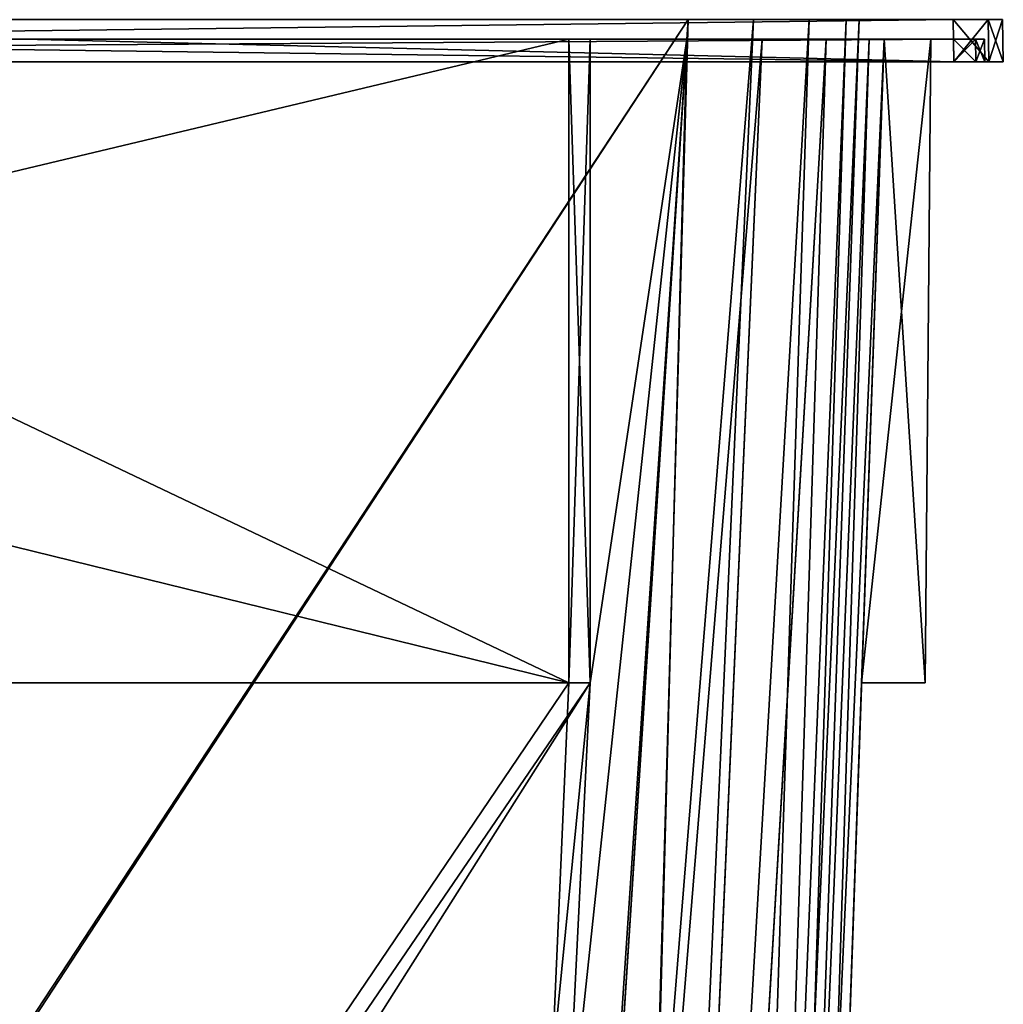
# Model space of a CAD drawing. Header units: millimetres. Extents: x -294 to 294, y -42 to 416.
# Tile 322 of 364: x 169 to 238, y 257 to 327. Entities that reach past the tile are written whole.
import ezdxf

# ---------------------------------------------------------------- set-up
doc = ezdxf.new("R2010")
doc.units = ezdxf.units.MM
doc.header["$LTSCALE"] = 65.185185
for name, color, linetype in [('1940', 7, 'CONTINUOUS'), ('1943', 7, 'CONTINUOUS'), ('1954', 7, 'CONTINUOUS'), ('1988', 7, 'CONTINUOUS'), ('2004', 7, 'CONTINUOUS'), ('2034', 7, 'CONTINUOUS'), ('2035', 7, 'CONTINUOUS'), ('2036', 7, 'CONTINUOUS'), ('2037', 7, 'CONTINUOUS'), ('2038', 7, 'CONTINUOUS'), ('2039', 7, 'CONTINUOUS'), ('2040', 7, 'CONTINUOUS'), ('2041', 7, 'CONTINUOUS'), ('2042', 7, 'CONTINUOUS'), ('2043', 7, 'CONTINUOUS'), ('2046', 7, 'CONTINUOUS'), ('2085', 7, 'CONTINUOUS'), ('2120', 7, 'CONTINUOUS'), ('2270', 7, 'CONTINUOUS'), ('2271', 7, 'CONTINUOUS'), ('2276', 7, 'CONTINUOUS'), ('2287', 7, 'CONTINUOUS'), ('2291', 7, 'CONTINUOUS'), ('2292', 7, 'CONTINUOUS'), ('2293', 7, 'CONTINUOUS'), ('2294', 7, 'CONTINUOUS'), ('2313', 7, 'CONTINUOUS'), ('2314', 7, 'CONTINUOUS'), ('2315', 7, 'CONTINUOUS'), ('2316', 7, 'CONTINUOUS'), ('2317', 7, 'CONTINUOUS'), ('2318', 7, 'CONTINUOUS'), ('2319', 7, 'CONTINUOUS'), ('2320', 7, 'CONTINUOUS'), ('2323', 7, 'CONTINUOUS'), ('2328', 7, 'CONTINUOUS'), ('2330', 7, 'CONTINUOUS'), ('2331', 7, 'CONTINUOUS'), ('3634', 7, 'CONTINUOUS'), ('3635', 7, 'CONTINUOUS'), ('3640', 7, 'CONTINUOUS'), ('3651', 7, 'CONTINUOUS'), ('3655', 7, 'CONTINUOUS'), ('3656', 7, 'CONTINUOUS'), ('3657', 7, 'CONTINUOUS'), ('3658', 7, 'CONTINUOUS'), ('3677', 7, 'CONTINUOUS'), ('3678', 7, 'CONTINUOUS'), ('3679', 7, 'CONTINUOUS'), ('3680', 7, 'CONTINUOUS'), ('3681', 7, 'CONTINUOUS'), ('3682', 7, 'CONTINUOUS'), ('3683', 7, 'CONTINUOUS'), ('3684', 7, 'CONTINUOUS'), ('3687', 7, 'CONTINUOUS'), ('3692', 7, 'CONTINUOUS'), ('3694', 7, 'CONTINUOUS'), ('3695', 7, 'CONTINUOUS'), ('3723', 7, 'CONTINUOUS'), ('3727', 7, 'CONTINUOUS'), ('3738', 7, 'CONTINUOUS'), ('3771', 7, 'CONTINUOUS'), ('3787', 7, 'CONTINUOUS'), ('3817', 7, 'CONTINUOUS'), ('3818', 7, 'CONTINUOUS'), ('3819', 7, 'CONTINUOUS'), ('3820', 7, 'CONTINUOUS'), ('3821', 7, 'CONTINUOUS'), ('3822', 7, 'CONTINUOUS'), ('3823', 7, 'CONTINUOUS'), ('3824', 7, 'CONTINUOUS'), ('3825', 7, 'CONTINUOUS'), ('3826', 7, 'CONTINUOUS'), ('3829', 7, 'CONTINUOUS'), ('3868', 7, 'CONTINUOUS'), ('3903', 7, 'CONTINUOUS')]:
    doc.layers.add(name, color=color, linetype=linetype)

msp = doc.modelspace()

# ---------------------------------------------------------------- linework, layer by layer
at = {"layer": '1940', "linetype": 'Continuous'}
for points in [[(228.304, 327, -27.317), (228.304, 327, -150.183), (218.239, 38.791, -131.638), (228.304, 327, -27.317)], [(218.239, 38.791, -45.862), (228.304, 327, -27.317), (218.239, 38.791, -46.54), (218.239, 38.791, -45.862)], [(218.239, 38.791, -46.54), (228.304, 327, -27.317), (218.239, 38.791, -130.96), (218.239, 38.791, -46.54)], [(218.239, 38.791, -130.96), (228.304, 327, -27.317), (218.239, 38.791, -131.638), (218.239, 38.791, -130.96)]]:
    msp.add_3dface(points, dxfattribs=at)
at = {"layer": '1943', "linetype": 'Continuous'}
for points in [[(216.183, 327, -15.196), (220.823, 327, -16.117), (197.638, 38.791, -25.261), (216.183, 327, -15.196)], [(197.638, 38.791, -25.261), (220.823, 327, -16.117), (207.937, 38.65, -28.023), (197.638, 38.791, -25.261)], [(220.823, 327, -16.117), (224.752, 327, -18.738), (207.937, 38.65, -28.023), (220.823, 327, -16.117)], [(207.937, 38.65, -28.023), (224.752, 327, -18.738), (215.474, 38.65, -35.556), (207.937, 38.65, -28.023)], [(228.304, 327, -27.317), (218.239, 38.791, -45.862), (215.474, 38.65, -35.556), (228.304, 327, -27.317)], [(227.381, 327, -22.673), (228.304, 327, -27.317), (215.474, 38.65, -35.556), (227.381, 327, -22.673)], [(224.752, 327, -18.738), (227.381, 327, -22.673), (215.474, 38.65, -35.556), (224.752, 327, -18.738)]]:
    msp.add_3dface(points, dxfattribs=at)
at = {"layer": '1954', "linetype": 'Continuous'}
for points in [[(216.183, 327, -15.196), (197.638, 38.791, -25.261), (8.317, 327, -15.196), (216.183, 327, -15.196)], [(197.638, 38.791, -25.261), (196.96, 38.791, -25.261), (8.317, 327, -15.196), (197.638, 38.791, -25.261)], [(8.317, 327, -15.196), (196.96, 38.791, -25.261), (27.54, 38.791, -25.261), (8.317, 327, -15.196)]]:
    msp.add_3dface(points, dxfattribs=at)
at = {"layer": '1988', "linetype": 'Continuous'}
for points in [[(207.937, 38.65, -149.477), (216.183, 327, -162.304), (197.638, 38.791, -152.239), (207.937, 38.65, -149.477)], [(220.827, 327, -161.381), (216.183, 327, -162.304), (207.937, 38.65, -149.477), (220.827, 327, -161.381)], [(224.762, 327, -158.752), (220.827, 327, -161.381), (207.937, 38.65, -149.477), (224.762, 327, -158.752)], [(215.474, 38.65, -141.943), (224.762, 327, -158.752), (207.937, 38.65, -149.477), (215.474, 38.65, -141.943)], [(218.239, 38.791, -131.638), (227.383, 327, -154.823), (215.474, 38.65, -141.943), (218.239, 38.791, -131.638)], [(227.383, 327, -154.823), (224.762, 327, -158.752), (215.474, 38.65, -141.943), (227.383, 327, -154.823)], [(218.239, 38.791, -131.638), (228.304, 327, -150.183), (227.383, 327, -154.823), (218.239, 38.791, -131.638)]]:
    msp.add_3dface(points, dxfattribs=at)
at = {"layer": '2004', "linetype": 'Continuous'}
for points in [[(26.862, 38.791, -152.239), (216.183, 327, -162.304), (8.317, 327, -162.304), (26.862, 38.791, -152.239)], [(27.54, 38.791, -152.239), (216.183, 327, -162.304), (26.862, 38.791, -152.239), (27.54, 38.791, -152.239)], [(196.96, 38.791, -152.239), (216.183, 327, -162.304), (27.54, 38.791, -152.239), (196.96, 38.791, -152.239)], [(197.638, 38.791, -152.239), (216.183, 327, -162.304), (196.96, 38.791, -152.239), (197.638, 38.791, -152.239)]]:
    msp.add_3dface(points, dxfattribs=at)
at = {"layer": '2034', "linetype": 'Continuous'}
for points in [[(238.448, 327, -168.948), (238.448, 327, -8.552), (238.5, 324, -169.001), (238.448, 327, -168.948)], [(238.448, 327, -8.552), (238.5, 324, -8.499), (238.5, 324, -169.001), (238.448, 327, -8.552)]]:
    msp.add_3dface(points, dxfattribs=at)
at = {"layer": '2035', "linetype": 'Continuous'}
for points in [[(235.001, 324, -5), (-10.501, 324, -5), (235, 324, -6.3), (235.001, 324, -5)], [(235, 324, -6.3), (-10.501, 324, -5), (-10.5, 324, -6.3), (235, 324, -6.3)], [(-10.501, 324, -172.5), (235.001, 324, -172.5), (-10.5, 324, -171.2), (-10.501, 324, -172.5)], [(-10.5, 324, -171.2), (235.001, 324, -172.5), (235, 324, -171.2), (-10.5, 324, -171.2)], [(236.556, 324, -6.944), (235.001, 324, -5), (235, 324, -6.3), (236.556, 324, -6.944)], [(235, 324, -171.2), (235.001, 324, -172.5), (236.556, 324, -170.556), (235, 324, -171.2)], [(237.475, 324, -6.025), (235.001, 324, -5), (236.556, 324, -6.944), (237.475, 324, -6.025)], [(235.001, 324, -172.5), (237.475, 324, -171.475), (236.556, 324, -170.556), (235.001, 324, -172.5)], [(237.2, 324, -8.5), (237.475, 324, -6.025), (236.556, 324, -6.944), (237.2, 324, -8.5)], [(237.475, 324, -171.475), (237.2, 324, -169), (236.556, 324, -170.556), (237.475, 324, -171.475)], [(237.475, 324, -171.475), (237.475, 324, -6.025), (237.2, 324, -8.5), (237.475, 324, -171.475)], [(237.2, 324, -169), (237.475, 324, -171.475), (237.2, 324, -8.5), (237.2, 324, -169)], [(238.5, 324, -169.001), (238.5, 324, -8.499), (237.475, 324, -6.025), (238.5, 324, -169.001)], [(238.5, 324, -169.001), (237.475, 324, -6.025), (237.475, 324, -171.475), (238.5, 324, -169.001)]]:
    msp.add_3dface(points, dxfattribs=at)
at = {"layer": '2036', "linetype": 'Continuous'}
for points in [[(237.2, 324, -169), (237.2, 324, -8.5), (237.172, 325.6, -168.972), (237.2, 324, -169)], [(237.2, 324, -8.5), (237.172, 325.6, -8.528), (237.172, 325.6, -168.972), (237.2, 324, -8.5)]]:
    msp.add_3dface(points, dxfattribs=at)
at = {"layer": '2037', "linetype": 'Continuous'}
for points in [[(207.75, 325.6, -10.139), (237.172, 325.6, -8.528), (112.042, 325.6, -13.444), (207.75, 325.6, -10.139)], [(112.042, 325.6, -13.444), (237.172, 325.6, -8.528), (236.528, 325.6, -6.972), (112.042, 325.6, -13.444)], [(236.528, 325.6, -170.528), (237.172, 325.6, -168.972), (112.042, 325.6, -171.172), (236.528, 325.6, -170.528)], [(112.042, 325.6, -171.172), (237.172, 325.6, -168.972), (209.25, 325.6, -167.361), (112.042, 325.6, -171.172)], [(207.75, 325.6, -13.444), (207.75, 325.6, -10.139), (112.042, 325.6, -13.444), (207.75, 325.6, -13.444)], [(112.042, 325.6, -6.328), (112.042, 325.6, -13.444), (234.972, 325.6, -6.328), (112.042, 325.6, -6.328)], [(234.972, 325.6, -6.328), (112.042, 325.6, -13.444), (236.528, 325.6, -6.972), (234.972, 325.6, -6.328)], [(234.972, 325.6, -171.172), (236.528, 325.6, -170.528), (112.042, 325.6, -171.172), (234.972, 325.6, -171.172)], [(112.042, 325.6, -164.056), (112.042, 325.6, -171.172), (207.75, 325.6, -164.056), (112.042, 325.6, -164.056)], [(207.75, 325.6, -164.056), (112.042, 325.6, -171.172), (207.75, 325.6, -167.361), (207.75, 325.6, -164.056)], [(207.75, 325.6, -167.361), (112.042, 325.6, -171.172), (209.25, 325.6, -167.361), (207.75, 325.6, -167.361)], [(209.25, 325.6, -10.139), (237.172, 325.6, -8.528), (207.75, 325.6, -10.139), (209.25, 325.6, -10.139)], [(216.097, 325.6, -13.444), (237.172, 325.6, -8.528), (209.25, 325.6, -13.444), (216.097, 325.6, -13.444)], [(209.25, 325.6, -13.444), (237.172, 325.6, -8.528), (209.25, 325.6, -10.139), (209.25, 325.6, -13.444)], [(209.25, 325.6, -167.361), (237.172, 325.6, -168.972), (221.439, 325.6, -162.996), (209.25, 325.6, -167.361)], [(209.25, 325.6, -164.056), (209.25, 325.6, -167.361), (216.097, 325.6, -164.056), (209.25, 325.6, -164.056)], [(216.097, 325.6, -164.056), (209.25, 325.6, -167.361), (221.439, 325.6, -162.996), (216.097, 325.6, -164.056)], [(221.434, 325.6, -14.501), (237.172, 325.6, -8.528), (216.097, 325.6, -13.444), (221.434, 325.6, -14.501)], [(225.964, 325.6, -17.523), (237.172, 325.6, -8.528), (221.434, 325.6, -14.501), (225.964, 325.6, -17.523)], [(221.439, 325.6, -162.996), (237.172, 325.6, -168.972), (225.964, 325.6, -159.977), (221.439, 325.6, -162.996)], [(228.996, 325.6, -22.061), (237.172, 325.6, -8.528), (225.964, 325.6, -17.523), (228.996, 325.6, -22.061)], [(225.964, 325.6, -159.977), (237.172, 325.6, -168.972), (228.994, 325.6, -155.445), (225.964, 325.6, -159.977)], [(228.994, 325.6, -155.445), (237.172, 325.6, -168.972), (233.361, 325.6, -143.25), (228.994, 325.6, -155.445)], [(230.056, 325.6, -150.097), (228.994, 325.6, -155.445), (233.361, 325.6, -143.25), (230.056, 325.6, -150.097)], [(230.056, 325.6, -27.403), (237.172, 325.6, -8.528), (228.996, 325.6, -22.061), (230.056, 325.6, -27.403)], [(230.056, 325.6, -141.75), (237.172, 325.6, -8.528), (233.361, 325.6, -35.75), (230.056, 325.6, -141.75)], [(237.172, 325.6, -8.528), (230.056, 325.6, -141.75), (233.361, 325.6, -141.75), (237.172, 325.6, -8.528)], [(233.361, 325.6, -34.25), (237.172, 325.6, -8.528), (230.056, 325.6, -34.25), (233.361, 325.6, -34.25)], [(230.056, 325.6, -34.25), (237.172, 325.6, -8.528), (230.056, 325.6, -27.403), (230.056, 325.6, -34.25)], [(230.056, 325.6, -35.75), (230.056, 325.6, -141.75), (233.361, 325.6, -35.75), (230.056, 325.6, -35.75)], [(230.056, 325.6, -143.25), (230.056, 325.6, -150.097), (233.361, 325.6, -143.25), (230.056, 325.6, -143.25)], [(237.172, 325.6, -168.972), (237.172, 325.6, -8.528), (233.361, 325.6, -143.25), (237.172, 325.6, -168.972)], [(233.361, 325.6, -35.75), (237.172, 325.6, -8.528), (233.361, 325.6, -34.25), (233.361, 325.6, -35.75)], [(233.361, 325.6, -143.25), (237.172, 325.6, -8.528), (233.361, 325.6, -141.75), (233.361, 325.6, -143.25)]]:
    msp.add_3dface(points, dxfattribs=at)
at = {"layer": '2038', "linetype": 'Continuous'}
for points in [[(233.361, 325.6, -141.75), (230.056, 325.6, -141.75), (228.463, 280, -141.75), (233.361, 325.6, -141.75)], [(232.963, 280, -141.75), (233.361, 325.6, -141.75), (228.463, 280, -141.75), (232.963, 280, -141.75)]]:
    msp.add_3dface(points, dxfattribs=at)
at = {"layer": '2039', "linetype": 'Continuous'}
for points in [[(233.361, 325.6, -143.25), (233.361, 325.6, -141.75), (232.963, 280, -141.75), (233.361, 325.6, -143.25)], [(233.361, 325.6, -143.25), (232.963, 280, -141.75), (232.963, 280, -143.25), (233.361, 325.6, -143.25)]]:
    msp.add_3dface(points, dxfattribs=at)
at = {"layer": '2040', "linetype": 'Continuous'}
for points in [[(230.056, 325.6, -143.25), (232.963, 280, -143.25), (228.463, 280, -143.25), (230.056, 325.6, -143.25)], [(230.056, 325.6, -143.25), (233.361, 325.6, -143.25), (232.963, 280, -143.25), (230.056, 325.6, -143.25)]]:
    msp.add_3dface(points, dxfattribs=at)
at = {"layer": '2041', "linetype": 'Continuous'}
for points in [[(230.056, 325.6, -27.403), (219.209, 15, -47.388), (228.463, 280, -34.25), (230.056, 325.6, -27.403)], [(230.056, 325.6, -150.097), (228.463, 280, -143.25), (219.209, 15, -117.017), (230.056, 325.6, -150.097)], [(219.209, 15, -130.112), (230.056, 325.6, -150.097), (219.209, 15, -117.017), (219.209, 15, -130.112)], [(230.056, 325.6, -141.75), (230.056, 325.6, -35.75), (228.463, 280, -35.75), (230.056, 325.6, -141.75)], [(228.463, 280, -141.75), (230.056, 325.6, -141.75), (228.463, 280, -35.75), (228.463, 280, -141.75)], [(230.056, 325.6, -34.25), (230.056, 325.6, -27.403), (228.463, 280, -34.25), (230.056, 325.6, -34.25)], [(230.056, 325.6, -150.097), (230.056, 325.6, -143.25), (228.463, 280, -143.25), (230.056, 325.6, -150.097)], [(228.463, 280, -143.25), (228.463, 280, -141.75), (219.209, 15, -47.388), (228.463, 280, -143.25)], [(219.209, 15, -47.388), (228.463, 280, -141.75), (228.463, 280, -35.75), (219.209, 15, -47.388)], [(219.209, 15, -117.017), (228.463, 280, -143.25), (219.209, 15, -60.483), (219.209, 15, -117.017)], [(219.209, 15, -60.483), (228.463, 280, -143.25), (219.209, 15, -47.388), (219.209, 15, -60.483)], [(228.463, 280, -34.25), (219.209, 15, -47.388), (228.463, 280, -35.75), (228.463, 280, -34.25)]]:
    msp.add_3dface(points, dxfattribs=at)
at = {"layer": '2042', "linetype": 'Continuous'}
for points in [[(232.963, 280, -141.75), (228.463, 280, -141.75), (232.963, 280, -143.25), (232.963, 280, -141.75)], [(232.963, 280, -143.25), (228.463, 280, -141.75), (228.463, 280, -143.25), (232.963, 280, -143.25)]]:
    msp.add_3dface(points, dxfattribs=at)
at = {"layer": '2043', "linetype": 'Continuous'}
for points in [[(216.097, 325.6, -164.056), (221.439, 325.6, -162.996), (196.112, 15, -153.209), (216.097, 325.6, -164.056)], [(196.112, 15, -153.209), (221.439, 325.6, -162.996), (207.661, 15, -150.121), (196.112, 15, -153.209)], [(221.439, 325.6, -162.996), (225.964, 325.6, -159.977), (207.661, 15, -150.121), (221.439, 325.6, -162.996)], [(207.661, 15, -150.121), (225.964, 325.6, -159.977), (216.117, 15, -141.669), (207.661, 15, -150.121)], [(225.964, 325.6, -159.977), (228.994, 325.6, -155.445), (216.117, 15, -141.669), (225.964, 325.6, -159.977)], [(228.994, 325.6, -155.445), (230.056, 325.6, -150.097), (216.117, 15, -141.669), (228.994, 325.6, -155.445)], [(230.056, 325.6, -150.097), (219.209, 15, -130.112), (216.117, 15, -141.669), (230.056, 325.6, -150.097)]]:
    msp.add_3dface(points, dxfattribs=at)
at = {"layer": '2046', "linetype": 'Continuous'}
for points in [[(112.042, 325.6, -164.056), (207.75, 280, -162.463), (16.75, 326.953, -164.103), (112.042, 325.6, -164.056)], [(16.75, 326.953, -164.103), (207.75, 280, -162.463), (16.75, 280, -162.463), (16.75, 326.953, -164.103)], [(112.042, 325.6, -164.056), (207.75, 325.6, -164.056), (207.75, 280, -162.463), (112.042, 325.6, -164.056)], [(216.097, 325.6, -164.056), (196.112, 15, -153.209), (209.25, 280, -162.463), (216.097, 325.6, -164.056)], [(209.25, 325.6, -164.056), (216.097, 325.6, -164.056), (209.25, 280, -162.463), (209.25, 325.6, -164.056)], [(196.112, 15, -153.209), (183.017, 15, -153.209), (15.25, 280, -162.463), (196.112, 15, -153.209)], [(16.75, 280, -162.463), (196.112, 15, -153.209), (15.25, 280, -162.463), (16.75, 280, -162.463)], [(183.017, 15, -153.209), (41.483, 15, -153.209), (15.25, 280, -162.463), (183.017, 15, -153.209)], [(207.75, 280, -162.463), (196.112, 15, -153.209), (16.75, 280, -162.463), (207.75, 280, -162.463)], [(209.25, 280, -162.463), (196.112, 15, -153.209), (207.75, 280, -162.463), (209.25, 280, -162.463)]]:
    msp.add_3dface(points, dxfattribs=at)
at = {"layer": '2085', "linetype": 'Continuous'}
for points in [[(207.75, 325.6, -13.444), (112.042, 325.6, -13.444), (16.75, 280, -15.037), (207.75, 325.6, -13.444)], [(207.75, 325.6, -13.444), (16.75, 280, -15.037), (207.75, 280, -15.037), (207.75, 325.6, -13.444)], [(216.097, 325.6, -13.444), (209.25, 280, -15.037), (183.017, 15, -24.291), (216.097, 325.6, -13.444)], [(196.112, 15, -24.291), (216.097, 325.6, -13.444), (183.017, 15, -24.291), (196.112, 15, -24.291)], [(216.097, 325.6, -13.444), (209.25, 325.6, -13.444), (209.25, 280, -15.037), (216.097, 325.6, -13.444)], [(16.75, 280, -15.037), (28.388, 15, -24.291), (207.75, 280, -15.037), (16.75, 280, -15.037)], [(28.388, 15, -24.291), (41.483, 15, -24.291), (209.25, 280, -15.037), (28.388, 15, -24.291)], [(207.75, 280, -15.037), (28.388, 15, -24.291), (209.25, 280, -15.037), (207.75, 280, -15.037)], [(209.25, 280, -15.037), (41.483, 15, -24.291), (183.017, 15, -24.291), (209.25, 280, -15.037)]]:
    msp.add_3dface(points, dxfattribs=at)
at = {"layer": '2120', "linetype": 'Continuous'}
for points in [[(216.097, 325.6, -13.444), (196.112, 15, -24.291), (207.668, 15, -27.382), (216.097, 325.6, -13.444)], [(225.964, 325.6, -17.523), (221.434, 325.6, -14.501), (207.668, 15, -27.382), (225.964, 325.6, -17.523)], [(225.964, 325.6, -17.523), (207.668, 15, -27.382), (216.114, 15, -35.824), (225.964, 325.6, -17.523)], [(221.434, 325.6, -14.501), (216.097, 325.6, -13.444), (207.668, 15, -27.382), (221.434, 325.6, -14.501)], [(228.996, 325.6, -22.061), (225.964, 325.6, -17.523), (216.114, 15, -35.824), (228.996, 325.6, -22.061)], [(219.209, 15, -47.388), (228.996, 325.6, -22.061), (216.114, 15, -35.824), (219.209, 15, -47.388)], [(230.056, 325.6, -27.403), (228.996, 325.6, -22.061), (219.209, 15, -47.388), (230.056, 325.6, -27.403)]]:
    msp.add_3dface(points, dxfattribs=at)
at = {"layer": '2270', "linetype": 'Continuous'}
for points in [[(235, 324, -6.3), (-10.5, 324, -6.3), (234.972, 325.6, -6.328), (235, 324, -6.3)], [(-10.5, 324, -6.3), (112.042, 325.6, -6.328), (234.972, 325.6, -6.328), (-10.5, 324, -6.3)]]:
    msp.add_3dface(points, dxfattribs=at)
at = {"layer": '2271', "linetype": 'Continuous'}
for points in [[(235, 324, -6.3), (234.972, 325.6, -6.328), (236.528, 325.6, -6.972), (235, 324, -6.3)], [(236.556, 324, -6.944), (235, 324, -6.3), (236.528, 325.6, -6.972), (236.556, 324, -6.944)], [(237.172, 325.6, -8.528), (236.556, 324, -6.944), (236.528, 325.6, -6.972), (237.172, 325.6, -8.528)], [(237.2, 324, -8.5), (236.556, 324, -6.944), (237.172, 325.6, -8.528), (237.2, 324, -8.5)]]:
    msp.add_3dface(points, dxfattribs=at)
at = {"layer": '2276', "linetype": 'Continuous'}
for points in [[(-10.5, 324, -171.2), (235, 324, -171.2), (112.042, 325.6, -171.172), (-10.5, 324, -171.2)], [(235, 324, -171.2), (234.972, 325.6, -171.172), (112.042, 325.6, -171.172), (235, 324, -171.2)]]:
    msp.add_3dface(points, dxfattribs=at)
at = {"layer": '2287', "linetype": 'Continuous'}
for points in [[(235, 324, -171.2), (236.556, 324, -170.556), (234.972, 325.6, -171.172), (235, 324, -171.2)], [(236.556, 324, -170.556), (236.528, 325.6, -170.528), (234.972, 325.6, -171.172), (236.556, 324, -170.556)], [(236.556, 324, -170.556), (237.2, 324, -169), (236.528, 325.6, -170.528), (236.556, 324, -170.556)], [(237.2, 324, -169), (237.172, 325.6, -168.972), (236.528, 325.6, -170.528), (237.2, 324, -169)]]:
    msp.add_3dface(points, dxfattribs=at)
at = {"layer": '2291', "linetype": 'Continuous'}
for points in [[(207.75, 325.6, -10.139), (207.75, 325.6, -13.444), (207.75, 280, -15.037), (207.75, 325.6, -10.139)], [(207.75, 325.6, -10.139), (207.75, 280, -15.037), (207.75, 280, -10.537), (207.75, 325.6, -10.139)]]:
    msp.add_3dface(points, dxfattribs=at)
at = {"layer": '2292', "linetype": 'Continuous'}
for points in [[(209.25, 325.6, -10.139), (207.75, 325.6, -10.139), (207.75, 280, -10.537), (209.25, 325.6, -10.139)], [(209.25, 325.6, -10.139), (207.75, 280, -10.537), (209.25, 280, -10.537), (209.25, 325.6, -10.139)]]:
    msp.add_3dface(points, dxfattribs=at)
at = {"layer": '2293', "linetype": 'Continuous'}
for points in [[(209.25, 325.6, -13.444), (209.25, 325.6, -10.139), (209.25, 280, -10.537), (209.25, 325.6, -13.444)], [(209.25, 280, -15.037), (209.25, 325.6, -13.444), (209.25, 280, -10.537), (209.25, 280, -15.037)]]:
    msp.add_3dface(points, dxfattribs=at)
at = {"layer": '2294', "linetype": 'Continuous'}
for points in [[(207.75, 280, -15.037), (209.25, 280, -15.037), (209.25, 280, -10.537), (207.75, 280, -15.037)], [(207.75, 280, -10.537), (207.75, 280, -15.037), (209.25, 280, -10.537), (207.75, 280, -10.537)]]:
    msp.add_3dface(points, dxfattribs=at)
at = {"layer": '2313', "linetype": 'Continuous'}
for points in [[(209.25, 325.6, -167.361), (209.25, 325.6, -164.056), (209.25, 280, -162.463), (209.25, 325.6, -167.361)], [(209.25, 325.6, -167.361), (209.25, 280, -162.463), (209.25, 280, -166.963), (209.25, 325.6, -167.361)]]:
    msp.add_3dface(points, dxfattribs=at)
at = {"layer": '2314', "linetype": 'Continuous'}
for points in [[(207.75, 325.6, -167.361), (209.25, 325.6, -167.361), (209.25, 280, -166.963), (207.75, 325.6, -167.361)], [(207.75, 325.6, -167.361), (209.25, 280, -166.963), (207.75, 280, -166.963), (207.75, 325.6, -167.361)]]:
    msp.add_3dface(points, dxfattribs=at)
at = {"layer": '2315', "linetype": 'Continuous'}
for points in [[(207.75, 325.6, -164.056), (207.75, 325.6, -167.361), (207.75, 280, -166.963), (207.75, 325.6, -164.056)], [(207.75, 280, -162.463), (207.75, 325.6, -164.056), (207.75, 280, -166.963), (207.75, 280, -162.463)]]:
    msp.add_3dface(points, dxfattribs=at)
at = {"layer": '2316', "linetype": 'Continuous'}
for points in [[(209.25, 280, -162.463), (207.75, 280, -162.463), (207.75, 280, -166.963), (209.25, 280, -162.463)], [(209.25, 280, -166.963), (209.25, 280, -162.463), (207.75, 280, -166.963), (209.25, 280, -166.963)]]:
    msp.add_3dface(points, dxfattribs=at)
at = {"layer": '2317', "linetype": 'Continuous'}
for points in [[(233.361, 325.6, -34.25), (230.056, 325.6, -34.25), (228.463, 280, -34.25), (233.361, 325.6, -34.25)], [(233.361, 325.6, -34.25), (228.463, 280, -34.25), (232.963, 280, -34.25), (233.361, 325.6, -34.25)]]:
    msp.add_3dface(points, dxfattribs=at)
at = {"layer": '2318', "linetype": 'Continuous'}
for points in [[(233.361, 325.6, -35.75), (233.361, 325.6, -34.25), (232.963, 280, -34.25), (233.361, 325.6, -35.75)], [(233.361, 325.6, -35.75), (232.963, 280, -34.25), (232.963, 280, -35.75), (233.361, 325.6, -35.75)]]:
    msp.add_3dface(points, dxfattribs=at)
at = {"layer": '2319', "linetype": 'Continuous'}
for points in [[(228.463, 280, -35.75), (230.056, 325.6, -35.75), (232.963, 280, -35.75), (228.463, 280, -35.75)], [(230.056, 325.6, -35.75), (233.361, 325.6, -35.75), (232.963, 280, -35.75), (230.056, 325.6, -35.75)]]:
    msp.add_3dface(points, dxfattribs=at)
at = {"layer": '2320', "linetype": 'Continuous'}
for points in [[(228.463, 280, -34.25), (228.463, 280, -35.75), (232.963, 280, -35.75), (228.463, 280, -34.25)], [(232.963, 280, -34.25), (228.463, 280, -34.25), (232.963, 280, -35.75), (232.963, 280, -34.25)]]:
    msp.add_3dface(points, dxfattribs=at)
at = {"layer": '2323', "linetype": 'Continuous'}
for points in [[(112.042, 327, -5.052), (-10.501, 324, -5), (235.001, 324, -5), (112.042, 327, -5.052)], [(234.948, 327, -5.052), (112.042, 327, -5.052), (235.001, 324, -5), (234.948, 327, -5.052)]]:
    msp.add_3dface(points, dxfattribs=at)
at = {"layer": '2328', "linetype": 'Continuous'}
for points in [[(237.423, 327, -6.077), (234.948, 327, -5.052), (237.475, 324, -6.025), (237.423, 327, -6.077)], [(234.948, 327, -5.052), (235.001, 324, -5), (237.475, 324, -6.025), (234.948, 327, -5.052)], [(238.448, 327, -8.552), (237.423, 327, -6.077), (238.5, 324, -8.499), (238.448, 327, -8.552)], [(238.5, 324, -8.499), (237.423, 327, -6.077), (237.475, 324, -6.025), (238.5, 324, -8.499)]]:
    msp.add_3dface(points, dxfattribs=at)
at = {"layer": '2330', "linetype": 'Continuous'}
for points in [[(112.042, 327, -172.448), (234.948, 327, -172.448), (-10.501, 324, -172.5), (112.042, 327, -172.448)], [(234.948, 327, -172.448), (235.001, 324, -172.5), (-10.501, 324, -172.5), (234.948, 327, -172.448)]]:
    msp.add_3dface(points, dxfattribs=at)
at = {"layer": '2331', "linetype": 'Continuous'}
for points in [[(234.948, 327, -172.448), (237.423, 327, -171.423), (235.001, 324, -172.5), (234.948, 327, -172.448)], [(237.423, 327, -171.423), (237.475, 324, -171.475), (235.001, 324, -172.5), (237.423, 327, -171.423)], [(237.423, 327, -171.423), (238.448, 327, -168.948), (237.475, 324, -171.475), (237.423, 327, -171.423)], [(238.448, 327, -168.948), (238.5, 324, -169.001), (237.475, 324, -171.475), (238.448, 327, -168.948)]]:
    msp.add_3dface(points, dxfattribs=at)
at = {"layer": '3634', "linetype": 'Continuous'}
for points in [[(112.042, 325.6, -175.828), (234.972, 325.6, -175.828), (-10.5, 324, -175.8), (112.042, 325.6, -175.828)], [(-10.5, 324, -175.8), (234.972, 325.6, -175.828), (235, 324, -175.8), (-10.5, 324, -175.8)]]:
    msp.add_3dface(points, dxfattribs=at)
at = {"layer": '3635', "linetype": 'Continuous'}
for points in [[(234.972, 325.6, -175.828), (236.528, 325.6, -176.472), (235, 324, -175.8), (234.972, 325.6, -175.828)], [(235, 324, -175.8), (236.528, 325.6, -176.472), (236.556, 324, -176.444), (235, 324, -175.8)], [(236.528, 325.6, -176.472), (237.172, 325.6, -178.028), (236.556, 324, -176.444), (236.528, 325.6, -176.472)], [(237.172, 325.6, -178.028), (237.2, 324, -178), (236.556, 324, -176.444), (237.172, 325.6, -178.028)]]:
    msp.add_3dface(points, dxfattribs=at)
at = {"layer": '3640', "linetype": 'Continuous'}
for points in [[(112.042, 325.6, -340.672), (-10.5, 324, -340.7), (235, 324, -340.7), (112.042, 325.6, -340.672)], [(234.972, 325.6, -340.672), (112.042, 325.6, -340.672), (235, 324, -340.7), (234.972, 325.6, -340.672)]]:
    msp.add_3dface(points, dxfattribs=at)
at = {"layer": '3651', "linetype": 'Continuous'}
for points in [[(236.528, 325.6, -340.028), (234.972, 325.6, -340.672), (236.556, 324, -340.056), (236.528, 325.6, -340.028)], [(234.972, 325.6, -340.672), (235, 324, -340.7), (236.556, 324, -340.056), (234.972, 325.6, -340.672)], [(237.172, 325.6, -338.472), (236.528, 325.6, -340.028), (237.2, 324, -338.5), (237.172, 325.6, -338.472)], [(237.2, 324, -338.5), (236.528, 325.6, -340.028), (236.556, 324, -340.056), (237.2, 324, -338.5)]]:
    msp.add_3dface(points, dxfattribs=at)
at = {"layer": '3655', "linetype": 'Continuous'}
for points in [[(207.75, 325.6, -182.944), (207.75, 280, -184.537), (207.75, 325.6, -179.639), (207.75, 325.6, -182.944)], [(207.75, 325.6, -179.639), (207.75, 280, -184.537), (207.75, 280, -180.037), (207.75, 325.6, -179.639)]]:
    msp.add_3dface(points, dxfattribs=at)
at = {"layer": '3656', "linetype": 'Continuous'}
for points in [[(209.25, 325.6, -179.639), (207.75, 325.6, -179.639), (207.75, 280, -180.037), (209.25, 325.6, -179.639)], [(209.25, 280, -180.037), (209.25, 325.6, -179.639), (207.75, 280, -180.037), (209.25, 280, -180.037)]]:
    msp.add_3dface(points, dxfattribs=at)
at = {"layer": '3657', "linetype": 'Continuous'}
for points in [[(209.25, 280, -184.537), (209.25, 325.6, -182.944), (209.25, 280, -180.037), (209.25, 280, -184.537)], [(209.25, 325.6, -182.944), (209.25, 325.6, -179.639), (209.25, 280, -180.037), (209.25, 325.6, -182.944)]]:
    msp.add_3dface(points, dxfattribs=at)
at = {"layer": '3658', "linetype": 'Continuous'}
for points in [[(207.75, 280, -184.537), (209.25, 280, -184.537), (209.25, 280, -180.037), (207.75, 280, -184.537)], [(207.75, 280, -184.537), (209.25, 280, -180.037), (207.75, 280, -180.037), (207.75, 280, -184.537)]]:
    msp.add_3dface(points, dxfattribs=at)
at = {"layer": '3677', "linetype": 'Continuous'}
for points in [[(209.25, 325.6, -336.861), (209.25, 325.6, -333.556), (209.25, 280, -331.963), (209.25, 325.6, -336.861)], [(209.25, 325.6, -336.861), (209.25, 280, -331.963), (209.25, 280, -336.463), (209.25, 325.6, -336.861)]]:
    msp.add_3dface(points, dxfattribs=at)
at = {"layer": '3678', "linetype": 'Continuous'}
for points in [[(207.75, 325.6, -336.861), (209.25, 325.6, -336.861), (209.25, 280, -336.463), (207.75, 325.6, -336.861)], [(207.75, 325.6, -336.861), (209.25, 280, -336.463), (207.75, 280, -336.463), (207.75, 325.6, -336.861)]]:
    msp.add_3dface(points, dxfattribs=at)
at = {"layer": '3679', "linetype": 'Continuous'}
for points in [[(207.75, 325.6, -333.556), (207.75, 325.6, -336.861), (207.75, 280, -336.463), (207.75, 325.6, -333.556)], [(207.75, 280, -331.963), (207.75, 325.6, -333.556), (207.75, 280, -336.463), (207.75, 280, -331.963)]]:
    msp.add_3dface(points, dxfattribs=at)
at = {"layer": '3680', "linetype": 'Continuous'}
for points in [[(209.25, 280, -331.963), (207.75, 280, -331.963), (207.75, 280, -336.463), (209.25, 280, -331.963)], [(209.25, 280, -336.463), (209.25, 280, -331.963), (207.75, 280, -336.463), (209.25, 280, -336.463)]]:
    msp.add_3dface(points, dxfattribs=at)
at = {"layer": '3681', "linetype": 'Continuous'}
for points in [[(233.361, 325.6, -203.75), (230.056, 325.6, -203.75), (228.463, 280, -203.75), (233.361, 325.6, -203.75)], [(233.361, 325.6, -203.75), (228.463, 280, -203.75), (232.963, 280, -203.75), (233.361, 325.6, -203.75)]]:
    msp.add_3dface(points, dxfattribs=at)
at = {"layer": '3682', "linetype": 'Continuous'}
for points in [[(233.361, 325.6, -205.25), (233.361, 325.6, -203.75), (232.963, 280, -203.75), (233.361, 325.6, -205.25)], [(233.361, 325.6, -205.25), (232.963, 280, -203.75), (232.963, 280, -205.25), (233.361, 325.6, -205.25)]]:
    msp.add_3dface(points, dxfattribs=at)
at = {"layer": '3683', "linetype": 'Continuous'}
for points in [[(228.463, 280, -205.25), (230.056, 325.6, -205.25), (232.963, 280, -205.25), (228.463, 280, -205.25)], [(230.056, 325.6, -205.25), (233.361, 325.6, -205.25), (232.963, 280, -205.25), (230.056, 325.6, -205.25)]]:
    msp.add_3dface(points, dxfattribs=at)
at = {"layer": '3684', "linetype": 'Continuous'}
for points in [[(228.463, 280, -203.75), (228.463, 280, -205.25), (232.963, 280, -205.25), (228.463, 280, -203.75)], [(232.963, 280, -203.75), (228.463, 280, -203.75), (232.963, 280, -205.25), (232.963, 280, -203.75)]]:
    msp.add_3dface(points, dxfattribs=at)
at = {"layer": '3687', "linetype": 'Continuous'}
for points in [[(-10.501, 324, -174.5), (235.001, 324, -174.5), (112.042, 327, -174.552), (-10.501, 324, -174.5)], [(235.001, 324, -174.5), (234.948, 327, -174.552), (112.042, 327, -174.552), (235.001, 324, -174.5)]]:
    msp.add_3dface(points, dxfattribs=at)
at = {"layer": '3692', "linetype": 'Continuous'}
for points in [[(235.001, 324, -174.5), (237.475, 324, -175.525), (234.948, 327, -174.552), (235.001, 324, -174.5)], [(237.475, 324, -175.525), (237.423, 327, -175.577), (234.948, 327, -174.552), (237.475, 324, -175.525)], [(237.475, 324, -175.525), (238.5, 324, -177.999), (237.423, 327, -175.577), (237.475, 324, -175.525)], [(238.5, 324, -177.999), (238.448, 327, -178.052), (237.423, 327, -175.577), (238.5, 324, -177.999)]]:
    msp.add_3dface(points, dxfattribs=at)
at = {"layer": '3694', "linetype": 'Continuous'}
for points in [[(235.001, 324, -342), (-10.501, 324, -342), (234.948, 327, -341.948), (235.001, 324, -342)], [(-10.501, 324, -342), (112.042, 327, -341.948), (234.948, 327, -341.948), (-10.501, 324, -342)]]:
    msp.add_3dface(points, dxfattribs=at)
at = {"layer": '3695', "linetype": 'Continuous'}
for points in [[(235.001, 324, -342), (234.948, 327, -341.948), (237.423, 327, -340.923), (235.001, 324, -342)], [(237.475, 324, -340.975), (235.001, 324, -342), (237.423, 327, -340.923), (237.475, 324, -340.975)], [(238.448, 327, -338.448), (237.475, 324, -340.975), (237.423, 327, -340.923), (238.448, 327, -338.448)], [(238.5, 324, -338.501), (237.475, 324, -340.975), (238.448, 327, -338.448), (238.5, 324, -338.501)]]:
    msp.add_3dface(points, dxfattribs=at)
at = {"layer": '3723', "linetype": 'Continuous'}
for points in [[(228.304, 327, -196.817), (228.304, 327, -319.683), (218.239, 38.791, -301.138), (228.304, 327, -196.817)], [(218.239, 38.791, -215.362), (228.304, 327, -196.817), (218.239, 38.791, -216.04), (218.239, 38.791, -215.362)], [(218.239, 38.791, -216.04), (228.304, 327, -196.817), (218.239, 38.791, -300.46), (218.239, 38.791, -216.04)], [(218.239, 38.791, -300.46), (228.304, 327, -196.817), (218.239, 38.791, -301.138), (218.239, 38.791, -300.46)]]:
    msp.add_3dface(points, dxfattribs=at)
at = {"layer": '3727', "linetype": 'Continuous'}
for points in [[(216.183, 327, -184.696), (220.823, 327, -185.617), (197.638, 38.791, -194.761), (216.183, 327, -184.696)], [(197.638, 38.791, -194.761), (220.823, 327, -185.617), (207.937, 38.65, -197.523), (197.638, 38.791, -194.761)], [(220.823, 327, -185.617), (224.752, 327, -188.238), (207.937, 38.65, -197.523), (220.823, 327, -185.617)], [(207.937, 38.65, -197.523), (224.752, 327, -188.238), (215.474, 38.65, -205.056), (207.937, 38.65, -197.523)], [(228.304, 327, -196.817), (218.239, 38.791, -215.362), (215.474, 38.65, -205.056), (228.304, 327, -196.817)], [(227.381, 327, -192.173), (228.304, 327, -196.817), (215.474, 38.65, -205.056), (227.381, 327, -192.173)], [(224.752, 327, -188.238), (227.381, 327, -192.173), (215.474, 38.65, -205.056), (224.752, 327, -188.238)]]:
    msp.add_3dface(points, dxfattribs=at)
at = {"layer": '3738', "linetype": 'Continuous'}
for points in [[(216.183, 327, -184.696), (197.638, 38.791, -194.761), (8.317, 327, -184.696), (216.183, 327, -184.696)], [(197.638, 38.791, -194.761), (196.96, 38.791, -194.761), (8.317, 327, -184.696), (197.638, 38.791, -194.761)], [(8.317, 327, -184.696), (196.96, 38.791, -194.761), (27.54, 38.791, -194.761), (8.317, 327, -184.696)]]:
    msp.add_3dface(points, dxfattribs=at)
at = {"layer": '3771', "linetype": 'Continuous'}
for points in [[(207.937, 38.65, -318.977), (216.183, 327, -331.804), (197.638, 38.791, -321.739), (207.937, 38.65, -318.977)], [(220.827, 327, -330.881), (216.183, 327, -331.804), (207.937, 38.65, -318.977), (220.827, 327, -330.881)], [(224.762, 327, -328.252), (220.827, 327, -330.881), (207.937, 38.65, -318.977), (224.762, 327, -328.252)], [(215.474, 38.65, -311.443), (224.762, 327, -328.252), (207.937, 38.65, -318.977), (215.474, 38.65, -311.443)], [(218.239, 38.791, -301.138), (227.383, 327, -324.323), (215.474, 38.65, -311.443), (218.239, 38.791, -301.138)], [(227.383, 327, -324.323), (224.762, 327, -328.252), (215.474, 38.65, -311.443), (227.383, 327, -324.323)], [(218.239, 38.791, -301.138), (228.304, 327, -319.683), (227.383, 327, -324.323), (218.239, 38.791, -301.138)]]:
    msp.add_3dface(points, dxfattribs=at)
at = {"layer": '3787', "linetype": 'Continuous'}
for points in [[(26.862, 38.791, -321.739), (216.183, 327, -331.804), (8.317, 327, -331.804), (26.862, 38.791, -321.739)], [(27.54, 38.791, -321.739), (216.183, 327, -331.804), (26.862, 38.791, -321.739), (27.54, 38.791, -321.739)], [(196.96, 38.791, -321.739), (216.183, 327, -331.804), (27.54, 38.791, -321.739), (196.96, 38.791, -321.739)], [(197.638, 38.791, -321.739), (216.183, 327, -331.804), (196.96, 38.791, -321.739), (197.638, 38.791, -321.739)]]:
    msp.add_3dface(points, dxfattribs=at)
at = {"layer": '3817', "linetype": 'Continuous'}
for points in [[(238.5, 324, -177.999), (238.5, 324, -338.501), (238.448, 327, -178.052), (238.5, 324, -177.999)], [(238.5, 324, -338.501), (238.448, 327, -338.448), (238.448, 327, -178.052), (238.5, 324, -338.501)]]:
    msp.add_3dface(points, dxfattribs=at)
at = {"layer": '3818', "linetype": 'Continuous'}
for points in [[(-10.5, 324, -175.8), (235, 324, -175.8), (-10.501, 324, -174.5), (-10.5, 324, -175.8)], [(-10.501, 324, -174.5), (235, 324, -175.8), (235.001, 324, -174.5), (-10.501, 324, -174.5)], [(-10.501, 324, -342), (235.001, 324, -342), (-10.5, 324, -340.7), (-10.501, 324, -342)], [(-10.5, 324, -340.7), (235.001, 324, -342), (235, 324, -340.7), (-10.5, 324, -340.7)], [(235.001, 324, -174.5), (235, 324, -175.8), (236.556, 324, -176.444), (235.001, 324, -174.5)], [(235, 324, -340.7), (235.001, 324, -342), (236.556, 324, -340.056), (235, 324, -340.7)], [(237.475, 324, -175.525), (235.001, 324, -174.5), (236.556, 324, -176.444), (237.475, 324, -175.525)], [(235.001, 324, -342), (237.475, 324, -340.975), (236.556, 324, -340.056), (235.001, 324, -342)], [(237.2, 324, -178), (237.475, 324, -175.525), (236.556, 324, -176.444), (237.2, 324, -178)], [(237.475, 324, -340.975), (237.2, 324, -338.5), (236.556, 324, -340.056), (237.475, 324, -340.975)], [(237.475, 324, -340.975), (237.475, 324, -175.525), (237.2, 324, -178), (237.475, 324, -340.975)], [(237.2, 324, -338.5), (237.475, 324, -340.975), (237.2, 324, -178), (237.2, 324, -338.5)], [(238.5, 324, -177.999), (237.475, 324, -175.525), (238.5, 324, -338.501), (238.5, 324, -177.999)], [(238.5, 324, -338.501), (237.475, 324, -175.525), (237.475, 324, -340.975), (238.5, 324, -338.501)]]:
    msp.add_3dface(points, dxfattribs=at)
at = {"layer": '3819', "linetype": 'Continuous'}
for points in [[(237.172, 325.6, -178.028), (237.172, 325.6, -338.472), (237.2, 324, -178), (237.172, 325.6, -178.028)], [(237.172, 325.6, -338.472), (237.2, 324, -338.5), (237.2, 324, -178), (237.172, 325.6, -338.472)]]:
    msp.add_3dface(points, dxfattribs=at)
at = {"layer": '3820', "linetype": 'Continuous'}
for points in [[(112.042, 325.6, -182.944), (207.75, 325.6, -182.944), (207.75, 325.6, -179.639), (112.042, 325.6, -182.944)], [(112.042, 325.6, -182.944), (207.75, 325.6, -179.639), (237.172, 325.6, -178.028), (112.042, 325.6, -182.944)], [(112.042, 325.6, -175.828), (112.042, 325.6, -182.944), (234.972, 325.6, -175.828), (112.042, 325.6, -175.828)], [(234.972, 325.6, -175.828), (112.042, 325.6, -182.944), (236.528, 325.6, -176.472), (234.972, 325.6, -175.828)], [(236.528, 325.6, -176.472), (112.042, 325.6, -182.944), (237.172, 325.6, -178.028), (236.528, 325.6, -176.472)], [(236.528, 325.6, -340.028), (237.172, 325.6, -338.472), (112.042, 325.6, -340.672), (236.528, 325.6, -340.028)], [(112.042, 325.6, -340.672), (237.172, 325.6, -338.472), (209.25, 325.6, -336.861), (112.042, 325.6, -340.672)], [(234.972, 325.6, -340.672), (236.528, 325.6, -340.028), (112.042, 325.6, -340.672), (234.972, 325.6, -340.672)], [(112.042, 325.6, -333.556), (112.042, 325.6, -340.672), (207.75, 325.6, -333.556), (112.042, 325.6, -333.556)], [(207.75, 325.6, -333.556), (112.042, 325.6, -340.672), (207.75, 325.6, -336.861), (207.75, 325.6, -333.556)], [(207.75, 325.6, -336.861), (112.042, 325.6, -340.672), (209.25, 325.6, -336.861), (207.75, 325.6, -336.861)], [(207.75, 325.6, -179.639), (209.25, 325.6, -179.639), (237.172, 325.6, -178.028), (207.75, 325.6, -179.639)], [(209.25, 325.6, -182.944), (216.097, 325.6, -182.944), (237.172, 325.6, -178.028), (209.25, 325.6, -182.944)], [(209.25, 325.6, -179.639), (209.25, 325.6, -182.944), (237.172, 325.6, -178.028), (209.25, 325.6, -179.639)], [(209.25, 325.6, -336.861), (237.172, 325.6, -338.472), (221.439, 325.6, -332.496), (209.25, 325.6, -336.861)], [(209.25, 325.6, -333.556), (209.25, 325.6, -336.861), (216.097, 325.6, -333.556), (209.25, 325.6, -333.556)], [(216.097, 325.6, -333.556), (209.25, 325.6, -336.861), (221.439, 325.6, -332.496), (216.097, 325.6, -333.556)], [(216.097, 325.6, -182.944), (221.434, 325.6, -184.001), (237.172, 325.6, -178.028), (216.097, 325.6, -182.944)], [(221.434, 325.6, -184.001), (225.964, 325.6, -187.023), (237.172, 325.6, -178.028), (221.434, 325.6, -184.001)], [(221.439, 325.6, -332.496), (237.172, 325.6, -338.472), (225.964, 325.6, -329.477), (221.439, 325.6, -332.496)], [(225.964, 325.6, -187.023), (228.996, 325.6, -191.561), (237.172, 325.6, -178.028), (225.964, 325.6, -187.023)], [(225.964, 325.6, -329.477), (237.172, 325.6, -338.472), (228.994, 325.6, -324.945), (225.964, 325.6, -329.477)], [(228.994, 325.6, -324.945), (237.172, 325.6, -338.472), (233.361, 325.6, -312.75), (228.994, 325.6, -324.945)], [(230.056, 325.6, -319.597), (228.994, 325.6, -324.945), (233.361, 325.6, -312.75), (230.056, 325.6, -319.597)], [(228.996, 325.6, -191.561), (230.056, 325.6, -196.903), (237.172, 325.6, -178.028), (228.996, 325.6, -191.561)], [(230.056, 325.6, -196.903), (230.056, 325.6, -203.75), (237.172, 325.6, -178.028), (230.056, 325.6, -196.903)], [(230.056, 325.6, -205.25), (230.056, 325.6, -311.25), (233.361, 325.6, -205.25), (230.056, 325.6, -205.25)], [(233.361, 325.6, -205.25), (230.056, 325.6, -311.25), (237.172, 325.6, -178.028), (233.361, 325.6, -205.25)], [(237.172, 325.6, -178.028), (230.056, 325.6, -311.25), (233.361, 325.6, -311.25), (237.172, 325.6, -178.028)], [(230.056, 325.6, -203.75), (233.361, 325.6, -203.75), (237.172, 325.6, -178.028), (230.056, 325.6, -203.75)], [(230.056, 325.6, -312.75), (230.056, 325.6, -319.597), (233.361, 325.6, -312.75), (230.056, 325.6, -312.75)], [(233.361, 325.6, -203.75), (233.361, 325.6, -205.25), (237.172, 325.6, -178.028), (233.361, 325.6, -203.75)], [(237.172, 325.6, -338.472), (237.172, 325.6, -178.028), (233.361, 325.6, -312.75), (237.172, 325.6, -338.472)], [(233.361, 325.6, -312.75), (237.172, 325.6, -178.028), (233.361, 325.6, -311.25), (233.361, 325.6, -312.75)]]:
    msp.add_3dface(points, dxfattribs=at)
at = {"layer": '3821', "linetype": 'Continuous'}
for points in [[(233.361, 325.6, -311.25), (230.056, 325.6, -311.25), (228.463, 280, -311.25), (233.361, 325.6, -311.25)], [(232.963, 280, -311.25), (233.361, 325.6, -311.25), (228.463, 280, -311.25), (232.963, 280, -311.25)]]:
    msp.add_3dface(points, dxfattribs=at)
at = {"layer": '3822', "linetype": 'Continuous'}
for points in [[(233.361, 325.6, -312.75), (233.361, 325.6, -311.25), (232.963, 280, -311.25), (233.361, 325.6, -312.75)], [(233.361, 325.6, -312.75), (232.963, 280, -311.25), (232.963, 280, -312.75), (233.361, 325.6, -312.75)]]:
    msp.add_3dface(points, dxfattribs=at)
at = {"layer": '3823', "linetype": 'Continuous'}
for points in [[(230.056, 325.6, -312.75), (232.963, 280, -312.75), (228.463, 280, -312.75), (230.056, 325.6, -312.75)], [(230.056, 325.6, -312.75), (233.361, 325.6, -312.75), (232.963, 280, -312.75), (230.056, 325.6, -312.75)]]:
    msp.add_3dface(points, dxfattribs=at)
at = {"layer": '3824', "linetype": 'Continuous'}
for points in [[(230.056, 325.6, -196.903), (219.209, 15, -216.888), (228.463, 280, -203.75), (230.056, 325.6, -196.903)], [(230.056, 325.6, -319.597), (228.463, 280, -312.75), (219.209, 15, -286.517), (230.056, 325.6, -319.597)], [(219.209, 15, -299.612), (230.056, 325.6, -319.597), (219.209, 15, -286.517), (219.209, 15, -299.612)], [(230.056, 325.6, -203.75), (230.056, 325.6, -196.903), (228.463, 280, -203.75), (230.056, 325.6, -203.75)], [(230.056, 325.6, -311.25), (230.056, 325.6, -205.25), (228.463, 280, -205.25), (230.056, 325.6, -311.25)], [(228.463, 280, -311.25), (230.056, 325.6, -311.25), (228.463, 280, -205.25), (228.463, 280, -311.25)], [(230.056, 325.6, -319.597), (230.056, 325.6, -312.75), (228.463, 280, -312.75), (230.056, 325.6, -319.597)], [(219.209, 15, -216.888), (219.209, 15, -229.983), (228.463, 280, -312.75), (219.209, 15, -216.888)], [(228.463, 280, -311.25), (219.209, 15, -216.888), (228.463, 280, -312.75), (228.463, 280, -311.25)], [(219.209, 15, -216.888), (228.463, 280, -311.25), (228.463, 280, -205.25), (219.209, 15, -216.888)], [(228.463, 280, -203.75), (219.209, 15, -216.888), (228.463, 280, -205.25), (228.463, 280, -203.75)], [(228.463, 280, -312.75), (219.209, 15, -229.983), (219.209, 15, -286.517), (228.463, 280, -312.75)]]:
    msp.add_3dface(points, dxfattribs=at)
at = {"layer": '3825', "linetype": 'Continuous'}
for points in [[(232.963, 280, -311.25), (228.463, 280, -311.25), (232.963, 280, -312.75), (232.963, 280, -311.25)], [(232.963, 280, -312.75), (228.463, 280, -311.25), (228.463, 280, -312.75), (232.963, 280, -312.75)]]:
    msp.add_3dface(points, dxfattribs=at)
at = {"layer": '3826', "linetype": 'Continuous'}
for points in [[(216.097, 325.6, -333.556), (221.439, 325.6, -332.496), (196.112, 15, -322.709), (216.097, 325.6, -333.556)], [(196.112, 15, -322.709), (221.439, 325.6, -332.496), (207.661, 15, -319.621), (196.112, 15, -322.709)], [(221.439, 325.6, -332.496), (225.964, 325.6, -329.477), (207.661, 15, -319.621), (221.439, 325.6, -332.496)], [(207.661, 15, -319.621), (225.964, 325.6, -329.477), (216.117, 15, -311.169), (207.661, 15, -319.621)], [(225.964, 325.6, -329.477), (228.994, 325.6, -324.945), (216.117, 15, -311.169), (225.964, 325.6, -329.477)], [(228.994, 325.6, -324.945), (230.056, 325.6, -319.597), (216.117, 15, -311.169), (228.994, 325.6, -324.945)], [(230.056, 325.6, -319.597), (219.209, 15, -299.612), (216.117, 15, -311.169), (230.056, 325.6, -319.597)]]:
    msp.add_3dface(points, dxfattribs=at)
at = {"layer": '3829', "linetype": 'Continuous'}
for points in [[(112.042, 325.6, -333.556), (207.75, 280, -331.963), (16.75, 326.953, -333.603), (112.042, 325.6, -333.556)], [(16.75, 326.953, -333.603), (207.75, 280, -331.963), (16.75, 280, -331.963), (16.75, 326.953, -333.603)], [(112.042, 325.6, -333.556), (207.75, 325.6, -333.556), (207.75, 280, -331.963), (112.042, 325.6, -333.556)], [(216.097, 325.6, -333.556), (196.112, 15, -322.709), (209.25, 280, -331.963), (216.097, 325.6, -333.556)], [(209.25, 325.6, -333.556), (216.097, 325.6, -333.556), (209.25, 280, -331.963), (209.25, 325.6, -333.556)], [(196.112, 15, -322.709), (183.017, 15, -322.709), (15.25, 280, -331.963), (196.112, 15, -322.709)], [(16.75, 280, -331.963), (196.112, 15, -322.709), (15.25, 280, -331.963), (16.75, 280, -331.963)], [(15.25, 280, -331.963), (183.017, 15, -322.709), (41.483, 15, -322.709), (15.25, 280, -331.963)], [(207.75, 280, -331.963), (196.112, 15, -322.709), (16.75, 280, -331.963), (207.75, 280, -331.963)], [(209.25, 280, -331.963), (196.112, 15, -322.709), (207.75, 280, -331.963), (209.25, 280, -331.963)]]:
    msp.add_3dface(points, dxfattribs=at)
at = {"layer": '3868', "linetype": 'Continuous'}
for points in [[(112.042, 325.6, -182.944), (16.75, 280, -184.537), (207.75, 325.6, -182.944), (112.042, 325.6, -182.944)], [(207.75, 325.6, -182.944), (16.75, 280, -184.537), (207.75, 280, -184.537), (207.75, 325.6, -182.944)], [(216.097, 325.6, -182.944), (209.25, 280, -184.537), (183.017, 15, -193.791), (216.097, 325.6, -182.944)], [(196.112, 15, -193.791), (216.097, 325.6, -182.944), (183.017, 15, -193.791), (196.112, 15, -193.791)], [(209.25, 325.6, -182.944), (209.25, 280, -184.537), (216.097, 325.6, -182.944), (209.25, 325.6, -182.944)], [(16.75, 280, -184.537), (28.388, 15, -193.791), (207.75, 280, -184.537), (16.75, 280, -184.537)], [(28.388, 15, -193.791), (41.483, 15, -193.791), (209.25, 280, -184.537), (28.388, 15, -193.791)], [(207.75, 280, -184.537), (28.388, 15, -193.791), (209.25, 280, -184.537), (207.75, 280, -184.537)], [(209.25, 280, -184.537), (41.483, 15, -193.791), (183.017, 15, -193.791), (209.25, 280, -184.537)]]:
    msp.add_3dface(points, dxfattribs=at)
at = {"layer": '3903', "linetype": 'Continuous'}
for points in [[(216.097, 325.6, -182.944), (196.112, 15, -193.791), (207.668, 15, -196.882), (216.097, 325.6, -182.944)], [(216.097, 325.6, -182.944), (207.668, 15, -196.882), (221.434, 325.6, -184.001), (216.097, 325.6, -182.944)], [(207.668, 15, -196.882), (216.114, 15, -205.324), (225.964, 325.6, -187.023), (207.668, 15, -196.882)], [(221.434, 325.6, -184.001), (207.668, 15, -196.882), (225.964, 325.6, -187.023), (221.434, 325.6, -184.001)], [(216.114, 15, -205.324), (219.209, 15, -216.888), (228.996, 325.6, -191.561), (216.114, 15, -205.324)], [(225.964, 325.6, -187.023), (216.114, 15, -205.324), (228.996, 325.6, -191.561), (225.964, 325.6, -187.023)], [(228.996, 325.6, -191.561), (219.209, 15, -216.888), (230.056, 325.6, -196.903), (228.996, 325.6, -191.561)]]:
    msp.add_3dface(points, dxfattribs=at)

doc.saveas('drawing.dxf')
